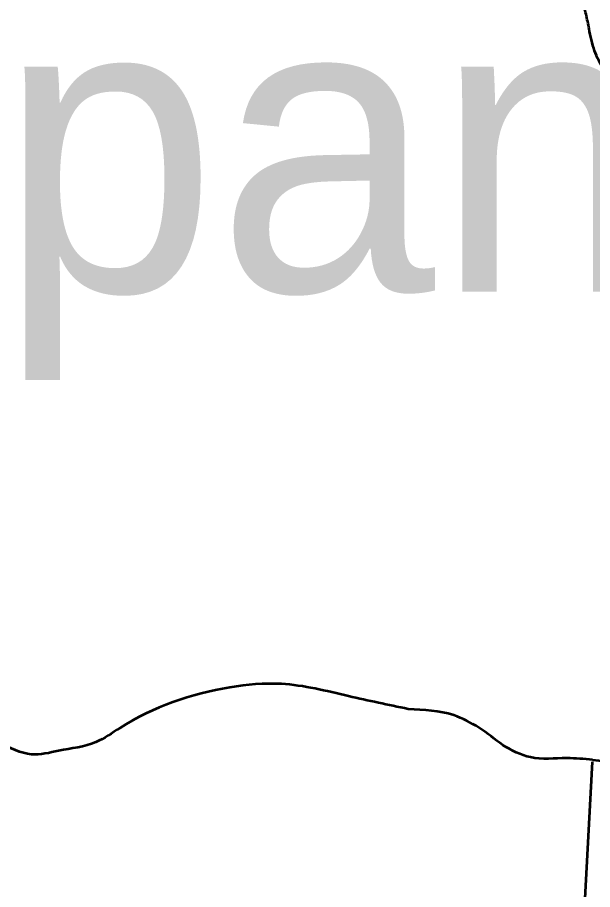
# Model space of a CAD drawing. Extents: x 553962 to 842807, y 8883888 to 9032388.
# Drawn here: x 809671 to 810652, y 9016797 to 9018285 of the extents above; entities that cross this region are included whole.
import ezdxf

# ---------------------------------------------------------------- set-up
doc = ezdxf.new("R2010")
doc.units = 0
doc.header["$LTSCALE"] = 20
for name, color, linetype, lineweight in [('24', 7, 'Continuous', 25), ('27', 7, 'Continuous', 13), ('29', 7, 'Continuous', 53), ('35', 7, 'Continuous', 13)]:
    doc.layers.add(name, color=color, linetype=linetype, lineweight=lineweight)
doc.layers.add('41', color=7, linetype='Continuous')

msp = doc.modelspace()

# ---------------------------------------------------------------- linework, layer by layer
at = {"layer": '24', "lineweight": 53}
msp.add_spline([(810922.5, 9018070.08), (810901.32, 9018069.5), (810874.91, 9018066.02), (810855.47, 9018066.31), (810841.55, 9018072.12), (810823.56, 9018079.37), (810814.85, 9018085.76), (810809.05, 9018090.69), (810801.8, 9018100.56), (810792.51, 9018109.27), (810785.55, 9018121.46), (810775.39, 9018130.17), (810771.33, 9018132.5), (810766.98, 9018139.81), (810763.78, 9018142.71), (810758.56, 9018144.75), (810753.34, 9018152.87), (810749.57, 9018157.81), (810740.57, 9018163.62), (810736.51, 9018167.97), (810731.58, 9018173.2), (810728.39, 9018175.23), (810724.9, 9018171.74), (810719.97, 9018172.32), (810707.5, 9018177.55), (810699.08, 9018181.03), (810680.22, 9018191.77), (810670.94, 9018198.16), (810662.52, 9018211.22), (810655.56, 9018228.06), (810645.98, 9018265.22), (810641.05, 9018290.18), (810633.22, 9018315.73), (810628.28, 9018333.81), (810628.28, 9018342.23), (810633.51, 9018353.26), (810644.53, 9018367.49), (810658.17, 9018379.68), (810668.61, 9018391), (810682.54, 9018407.26), (810699.08, 9018418), (810711.85, 9018427), (810717.07, 9018433.39), (810720.26, 9018448.48), (810720.26, 9018461.25), (810718.81, 9018469.67), (810717.07, 9018495.22), (810714.17, 9018515.25), (810717.65, 9018535.57), (810718.81, 9018552.7), (810725.48, 9018564.89), (810735.06, 9018575.05), (810745.79, 9018583.47), (810751.02, 9018592.76), (810751.31, 9018605.53)], degree=3, dxfattribs=at)
at = {"layer": '27'}
msp.add_line((810651.98, 9017018.43), (810652.01, 9017018.43), dxfattribs=at)
for points in [[(809606.75, 9017059.63), (809640.53, 9017046.88), (809695.18, 9017027.58), (809741.06, 9017033.74), (809804.82, 9017048.74), (809845.71, 9017072.74), (810033.31, 9017141.91), (810121.22, 9017147.9), (810235.72, 9017127.09), (810337.48, 9017105.05)], [(810337.48, 9017105.05), (810415.1, 9017094.56), (810498.86, 9017043.34)], [(810498.86, 9017043.34), (810545.87, 9017022.8), (810608.26, 9017021.28), (810651.98, 9017018.43)]]:
    msp.add_spline(points, degree=3, dxfattribs=at)
at = {"layer": '29'}
msp.add_lwpolyline([(809810.07, 9015790.09), (810636.15, 9016718.97), (810651.76, 9017014.98)], dxfattribs=at)
msp.add_lwpolyline([(809810.07, 9015790.09), (810636.15, 9016718.97), (810651.76, 9017014.98)], dxfattribs=at)
for points in [[(810337.48, 9017105.05), (810235.72, 9017127.09), (810121.22, 9017147.9), (810033.31, 9017141.91), (809845.71, 9017072.74), (809804.82, 9017048.74), (809741.06, 9017033.74), (809695.18, 9017027.58), (809640.53, 9017046.88), (809606.75, 9017059.63)], [(810498.86, 9017043.34), (810415.1, 9017094.56), (810337.48, 9017105.05)], [(810652.01, 9017018.43), (810608.26, 9017021.28), (810545.87, 9017022.8), (810498.86, 9017043.34)], [(810651.98, 9017018.43), (810736.84, 9017013.12), (810836.22, 9017020.34), (810886.52, 9017030.3)]]:
    msp.add_spline(points, degree=3, dxfattribs=at)
at = {"layer": '35'}
msp.add_line((810651.98, 9017018.43), (810652.01, 9017018.43), dxfattribs=at)
for points in [[(809606.75, 9017059.63), (809640.53, 9017046.88), (809695.18, 9017027.58), (809741.06, 9017033.74), (809804.82, 9017048.74), (809845.71, 9017072.74), (810033.31, 9017141.91), (810121.22, 9017147.9), (810235.72, 9017127.09), (810337.48, 9017105.05)], [(810337.48, 9017105.05), (810415.1, 9017094.56), (810498.86, 9017043.34)], [(810498.86, 9017043.34), (810545.87, 9017022.8), (810608.26, 9017021.28), (810651.98, 9017018.43)]]:
    msp.add_spline(points, degree=3, dxfattribs=at)

# ---------------------------------------------------------------- texts
at = {"layer": '41'}
msp.add_text('Ipanema', height=500, dxfattribs=at).set_placement((809453.86, 9017817.04))

doc.saveas('drawing.dxf')
